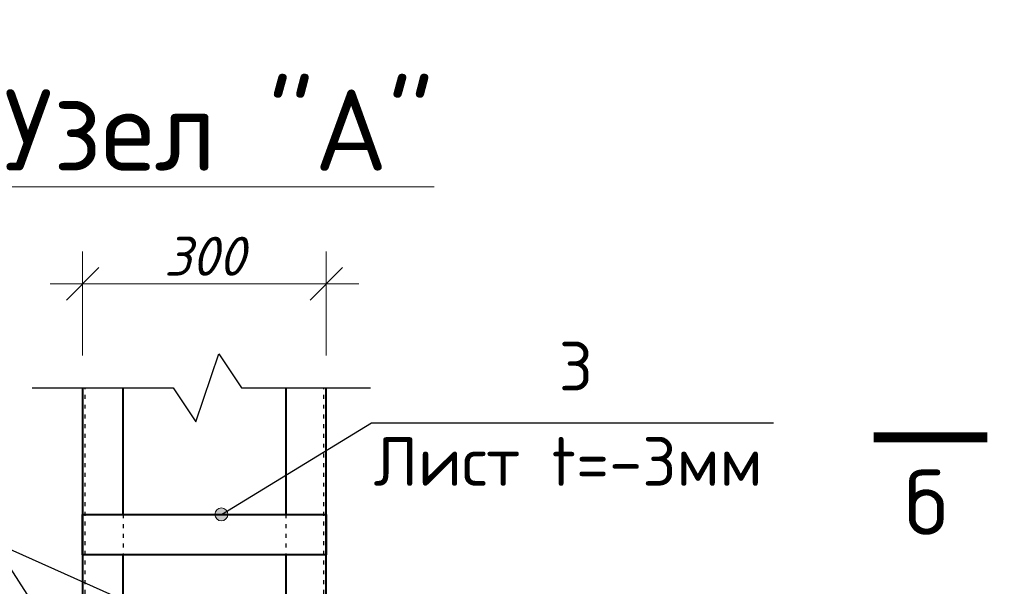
# Model space of a CAD drawing. Header units: millimetres. Extents: x 363306 to 7757304, y 1022887 to 1207196.
# Tile 323 of 656: x 1421800 to 1427862, y 1065443 to 1068932. Entities that reach past the tile are written whole.
import ezdxf
from ezdxf.enums import TextEntityAlignment as Align

# ---------------------------------------------------------------- set-up
doc = ezdxf.new("R2010")
doc.units = ezdxf.units.MM
doc.linetypes.add('ACAD_ISO03W100', pattern=[30, 12, -18])
doc.layers.add('0 @ 100', color=7, linetype='Continuous')
doc.layers.add('kcd_tx', color=7, linetype='Continuous')
doc.styles.add('GOST', font='isocpeur.TTF')
doc.styles.add('iso', font='isocpeur.TTF')
doc.styles.get("Standard").update_dxf_attribs({"font": 'isocpeui.ttf'})
doc.styles.add('ГОСТ 2.304', font='isocpeui.ttf')
doc.dimstyles.new('Санжар', dxfattribs={"dimtxt": 240, "dimasz": 200, "dimexe": 200, "dimexo": 200, "dimgap": 50, "dimtad": 1, "dimdec": 0, "dimtxsty": 'Standard', "dimblk": 'OBLIQUE', "dimcen": 2.5, "dimdle": 200, "dimclrd": 152, "dimclre": 152, "dimclrt": 152, "dimadec": 0, "dimazin": 0, "dimtfac": 1, "dimtdec": 0, "dimtmove": 0, "dimatfit": 3, "dimldrblk": 'OBLIQUE', "dimfxl": 0, "dimlwd": 0, "dimlwe": 0, "dimarcsym": 0})

# ---------------------------------------------------------------- blocks, each defined once
blk = doc.blocks.new('vcBlockPos')
at = {"color": 0, "linetype": 'ByBlock', "lineweight": -2, "style": 'GOST'}
blk.add_attdef('ПОЗИЦИЯ', text='', height=250, dxfattribs=at).set_placement((0, 0), align=Align.BOTTOM_CENTER)
at = {"color": 0, "linetype": 'ByBlock', "lineweight": -2, "style": 'GOST', "flags": 1}
blk.add_attdef('КОЛИЧЕСТВО', text='', height=250, dxfattribs=at).set_placement((0, 0), align=Align.RIGHT)
at = {"color": 0, "linetype": 'ByBlock', "lineweight": -2, "style": 'GOST'}
blk.add_attdef('НТЕКСТ', text='', height=250, dxfattribs=at).set_placement((0, 0), align=Align.TOP_CENTER)
blk = doc.blocks.new('_Oblique')
at = {"color": 0, "linetype": 'ByBlock', "lineweight": -2}
blk.add_line((-0.5, -0.5), (0.5, 0.5), dxfattribs=at)
blk = doc.blocks.new('*D1257')
at = {"layer": 'Defpoints', "color": 0, "lineweight": 25, "transparency": 16777216}
for p in [(1423687.6, 1067305.4), (1422187.6, 1066664.7), (1423687.6, 1066664.7)]:
    blk.add_point(p, dxfattribs=at)
at = {"layer": 'kcd_tx', "lineweight": 0, "transparency": 16777216}
for p, q in [((1422187.6, 1066864.7), (1422187.6, 1067505.4)), ((1423687.6, 1066864.7), (1423687.6, 1067505.4)), ((1421987.6, 1067305.4), (1423887.6, 1067305.4))]:
    blk.add_line(p, q, dxfattribs=at)
at = {"layer": 'kcd_tx', "lineweight": 0, "transparency": 16777216, "xscale": 200, "yscale": 200, "zscale": 200, "rotation": 180}
blk.add_blockref('_Oblique', (1422187.6, 1067305.4), dxfattribs=at)
at = {"layer": 'kcd_tx', "lineweight": 0, "transparency": 16777216, "xscale": 200, "yscale": 200, "zscale": 200}
blk.add_blockref('_Oblique', (1423687.6, 1067305.4), dxfattribs=at)
at = {"layer": 'kcd_tx', "lineweight": 30, "transparency": 16777216, "insert": (1422937.6, 1067475.4), "char_height": 240, "attachment_point": 5, "bg_fill": 3, "box_fill_scale": 1.1, "bg_fill_color": 256, "bg_fill_true_color": 13158600, "bg_fill_transparency": 0}
blk.add_mtext('300', dxfattribs=at)

msp = doc.modelspace()

# ---------------------------------------------------------------- hatches: boundary and pattern name
at = {"lineweight": 15}
h = msp.add_hatch(color=256, dxfattribs=at)
h.dxf.hatch_style = 1
h.set_gradient(color1=(0, 76, 153), color2=(0, 77, 153), one_color=1, tint=0.3)
edge = h.paths.add_edge_path()
edge.add_arc((1423041.659, 1065885.706), 40, 0, 360)

# ---------------------------------------------------------------- linework, layer by layer
msp.add_lwpolyline([(1421877.215, 1066664.725), (1422745.344, 1066664.725), (1422885.344, 1066454.725), (1423025.344, 1066874.725), (1423165.344, 1066664.725), (1423959.738, 1066664.725)])
at = {"color": 1, "lineweight": 40}
for points in [[(1422187.567, 1066664.725), (1422187.567, 1064256.829), (1422437.567, 1064256.829)], [(1422437.567, 1065885.706), (1422437.567, 1066664.725)], [(1423437.567, 1064256.829), (1423687.567, 1064256.829), (1423687.567, 1066664.725)], [(1423437.567, 1066664.725), (1423437.567, 1065885.706)], [(1422437.567, 1064506.829), (1422437.567, 1065635.706)], [(1423437.567, 1065635.706), (1423437.567, 1064506.829)]]:
    msp.add_lwpolyline(points, dxfattribs=at)
at = {"color": 1, "linetype": 'ACAD_ISO03W100', "ltscale": 2}
for points in [[(1422202.567, 1064256.829), (1422202.567, 1066664.725)], [(1423672.567, 1064256.829), (1423672.567, 1066664.725)], [(1422437.567, 1065885.706), (1422437.567, 1065635.706)], [(1423437.567, 1065885.706), (1423437.567, 1065635.706)]]:
    msp.add_lwpolyline(points, dxfattribs=at)
at = {"color": 154}
for points in [[(1423041.659, 1065885.706), (1423966.078, 1066449.125), (1426440.397, 1066449.125)], [(1422187.567, 1064862.884), (1421638.433, 1065715.416), (1419350.252, 1065715.416)], [(1423542.08, 1064862.884), (1421638.433, 1065715.416), (1419350.252, 1065715.416)]]:
    msp.add_lwpolyline(points, dxfattribs=at)
at = {"lineweight": 9}
msp.add_lwpolyline([(1427756.598, 1066359.958, 60, 60, 0), (1427056.598, 1066359.958, 60, 60, 0), (1427556.598, 1066359.958, 0, 80, 0), (1427556.598, 1066359.958, 0, 0, 0), (1427556.598, 1066359.958, 0, 0, 0)], format="xyseb", dxfattribs=at)
at = {"color": 196, "lineweight": 40, "true_color": 0x340872}
msp.add_lwpolyline([(1422187.567, 1065885.706), (1423687.567, 1065885.706), (1423687.567, 1065635.706), (1422187.567, 1065635.706)], close=True, dxfattribs=at)
at = {"color": 154, "lineweight": 15}
msp.add_circle((1423041.659, 1065885.706), 40, dxfattribs=at)

# ---------------------------------------------------------------- block references
at = {"color": 154}
ref = msp.add_blockref('vcBlockPos', (1425224.157, 1066548.429), dxfattribs=dict(at, xscale=100, yscale=100, zscale=100))
ref.add_attrib('ПОЗИЦИЯ', '3', dxfattribs={"color": 0, "linetype": 'ByBlock', "lineweight": -2, "height": 300, "style": 'iso'}).set_placement((1425224.157, 1066648.429), align=Align.CENTER)
ref = msp.add_blockref('vcBlockPos', (1425176.378, 1065961.749), dxfattribs=dict(at, xscale=100, yscale=100, zscale=100))
ref.add_attrib('ПОЗИЦИЯ', 'Лист t=-3мм', dxfattribs={"color": 0, "linetype": 'ByBlock', "lineweight": -2, "height": 300, "style": 'iso'}).set_placement((1425176.378, 1066061.749), align=Align.CENTER)

# ---------------------------------------------------------------- texts
at = {"lineweight": 9, "style": 'iso'}
msp.add_text('б', height=400, dxfattribs=at).set_placement((1427511.834, 1066159.958), align=Align.TOP_RIGHT)
at = {"lineweight": 9, "char_height": 300, "width": 5098.88054, "attachment_point": 1, "style": 'iso'}
for insert in [(1225906.271, 1069347.902), (1270366.415, 1069084.434)]:
    msp.add_mtext('\\pi342.876;{\\LГоризонтальная} \\P\\pi840.831;сетка ГС-2', dxfattribs=dict(at, insert=insert))
at = {"lineweight": 5, "insert": (1421306.576, 1068502.208), "char_height": 500, "width": 3825.89911, "attachment_point": 1, "style": 'iso'}
msp.add_mtext('\\pi394.01;{\\LУзел "A"}', dxfattribs=at)
at = {"layer": '0 @ 100', "color": 7, "insert": (761996.908, 1075986.433), "char_height": 318.940213, "width": 19697.5359, "attachment_point": 4, "style": 'ГОСТ 2.304'}
msp.add_mtext('\\pi5457.36288;{\\fISOCPEUR|b1|i1|c204|p34;Характеристика участка строительства:\\P\\pi0;\\P}Расчетная зимняя температура воздух 15 °С.\\PСкоростной напор ветра   - 38кг/м2.\\PВес снегового покрова    - 50кг/м2.\\PКлассификация зданий по функциональной пожарной опасности - Ф 4.1 \\PКоэффициент надежности по назначению - 0.95\\P\\P^IПроектом разработано подъёмник для мало мобильных граждан населения грузоподъемностью 250 кг. скоростью 0,25 см/с. Двери шахт подъёмника противопожарные с пределом огнестойкости El 30. Подъёмники оборудованы кабинами габаритами 1500х1500 мм, ширина дверей кабины обеспечивает проезд инвалидной коляски. Для экстренных случаев подъёмник оснащен дополнительным аккумулятором и механическим спуском для безопасного спуска пассажира в нулевую отметку. Так же в дверях подъёмника установлены замки датчики которые открываются с ключевыми картами, чтобы открыть двери подъёмника.\\P^IС внешней и внутренней стороны наружных стен предусмотрено обшивка из аквапанелей толщиной 12,5мм с утеплением из минераловатной ваты на кварцевой основе, А =0,040 Вт/мС, толщиной 100мм. (по теплотехническому расчету). Наружная отделка из органическое стекло.\\P^IПодрядчик обязан предоставить заказчику сертификаты соответствия и пожарной безопасности на фасадную систему и все применяемые в данной системе материалы и изделия.\\PКонструкции, изделия и материалы применены по действующим стандартам, ТУ, сертификатам. На путях эвакуации используются отделочные материалы, соответствующие требованиям п. 5.25 ШНК 2.01.02-04.\\PОтделка стен с внутренней стороны окраска водоэмульсионными красками светлых тонов. Во внутренней и наружной отделке использованы современные отделочные материалы используемые на территории Республики Узбекистан.\\P^IКрыша - скатная из металлических профилированных листов с полимерными покрытиями с обеих сторон толщ.0,55мм по металлическим конструкциям.\\P^IПо периметру наружных стен устраивается бетонная отмостка. Бетон кл.В 7,5 шириной 1000 мм, толщиной 50 мм по гравийному основанию толщиной 100 мм -150 мм.\\P^IВсе строительно-монтажные работы вести согласно указаний соответствующих строительных норм и проекта производства работ (П.П.Р.) на основании ШНК 3.01.01 - 03 и КМК 3.01.02 - 00.', dxfattribs=at)

# ---------------------------------------------------------------- next in the draw order: dimensions: what is measured, and where the dimension line sits
at = {"layer": 'kcd_tx', "color": 18, "lineweight": 30, "true_color": 0x000000}
dim = msp.add_linear_dim(base=(1423687.567, 1067305.426), p1=(1422187.567, 1066664.725), p2=(1423687.567, 1066664.725), dimstyle='Санжар', override={"dimlfac": 0.2, "dimclrd": 256, "dimclre": 256, "dimclrt": 256, "dimfxl": 0.18, "dimtfill": 1, "dimarcsym": 2}, dxfattribs=at)
dim.commit()
dim.dimension.update_dxf_attribs({"geometry": '*D1257', "text_midpoint": (1422937.567, 1067475.426)})

# ---------------------------------------------------------------- next in the draw order: texts
at = {"color": 0, "lineweight": -2, "ltscale": 5, "insert": (1348958.4, 1070865.149), "char_height": 300, "width": 17773.54363, "attachment_point": 1, "style": 'iso'}
msp.add_mtext('\\pi7162.827;{\\fISOCPEUR|b0|i1|c204|p34;Примечание:\\P\\pi0;1. \\C256;Данный лист читать совместно с листами\\C0; КP- \\P2. Горизонтальные сетки СГ-1, СГ-2, СГ-3  устраиваются по длине в стенах и в перегородках, через каждый 600 мм расстояние по высоте.\\P\\C256;3. Стены  выполнить из газоблока изготавливается автоклавным методом D600/\\PКладку выполнить с применением однорядной перевязки\\P5.Контроль качества материалов и работ выполнять согласно указаниям \\PКМК 2.01.03-19, КМК 3.03.01-98 и ППР.\\P6. Все внутренние дверные отверстие монтажировать на отм. +2,100.\\P7. Прочность клеевого состава или раствора должна обеспечить величину нормального сцепления не менее 1,2 кгс/см².}', dxfattribs=at)

doc.saveas('drawing.dxf')
